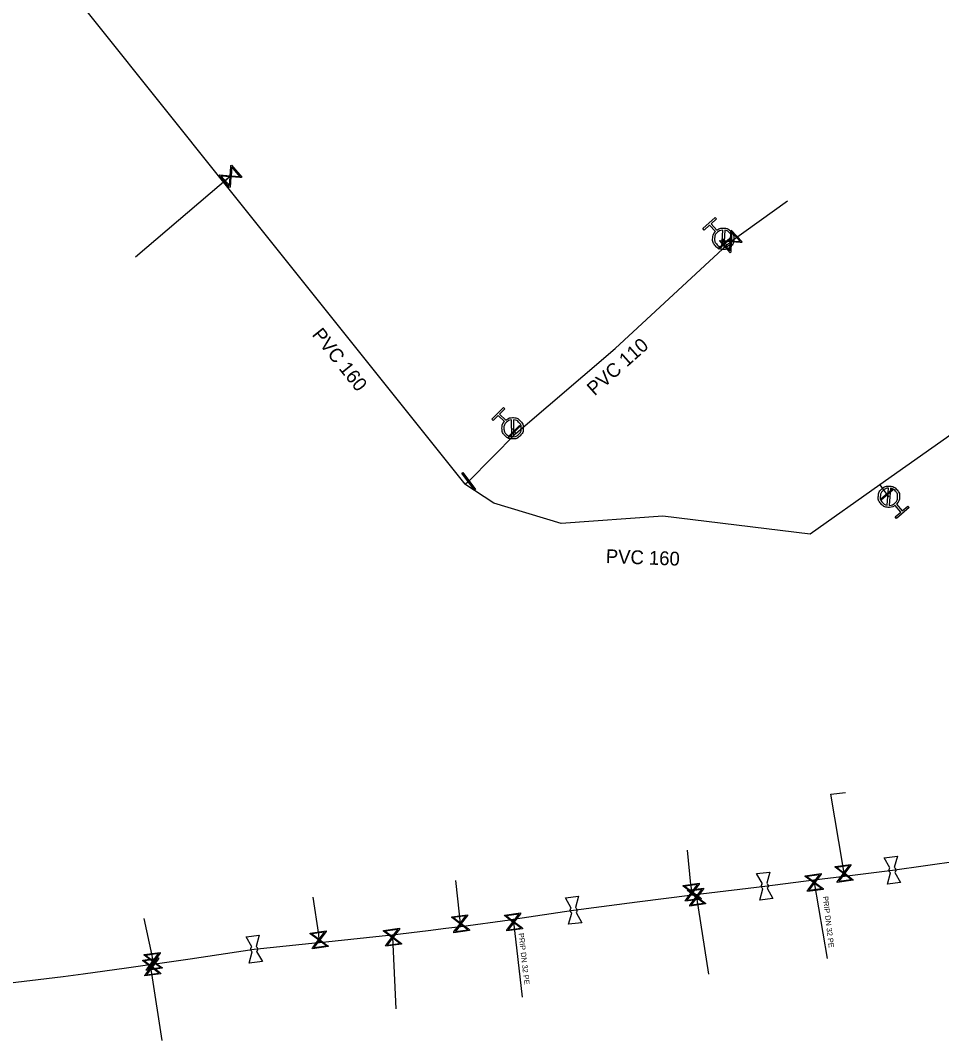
# Model space of a CAD drawing. Extents: x -643544 to -637295, y -1119190 to -1111715.
# Drawn here: x -641630.1 to -641543.4, y -1115118.5 to -1115022.6 of the extents above; entities that cross this region are included whole.
import ezdxf

# ---------------------------------------------------------------- set-up
doc = ezdxf.new("R2010")
doc.units = 0
for name, color, linetype in [('Default', 7, 'Continuous'), ('VP Hydrant', 7, 'Continuous'), ('VP Lomový bod', 7, 'Continuous'), ('VP Popis přípojky', 7, 'Continuous'), ('VP Přípojka', 7, 'Continuous'), ('VP Řad', 7, 'Continuous'), ('VP Řad - popis', 7, 'Continuous'), ('VP Šoupě', 7, 'Continuous')]:
    doc.layers.add(name, color=color, linetype=linetype)

msp = doc.modelspace()

# ---------------------------------------------------------------- linework, layer by layer
at = {"layer": 'Default'}
for points in [[(-641564.588, -1115042.294), (-641564.303, -1115042.074), (-641563.937, -1115042.092), (-641563.525, -1115042.112), (-641563.244, -1115042.42), (-641562.965, -1115042.725), (-641562.985, -1115043.139), (-641563.005, -1115043.552), (-641563.312, -1115043.832), (-641563.617, -1115044.11), (-641564.03, -1115044.091), (-641564.443, -1115044.073), (-641564.722, -1115043.767), (-641565.002, -1115043.46), (-641564.985, -1115043.047), (-641564.971, -1115042.68), (-641564.724, -1115042.418)], [(-641564.038, -1115042.279), (-641564.318, -1115042.294), (-641564.535, -1115042.491), (-641564.784, -1115042.719), (-641564.8, -1115043.054), (-641564.815, -1115043.39), (-641564.588, -1115043.639), (-641564.39, -1115043.856), (-641564.113, -1115043.896)], [(-641563.931, -1115043.905), (-641563.653, -1115043.887), (-641563.44, -1115043.692), (-641563.192, -1115043.466), (-641563.175, -1115043.13), (-641563.159, -1115042.794), (-641563.387, -1115042.544), (-641563.582, -1115042.331), (-641563.856, -1115042.288)], [(-641584.454, -1115060.154), (-641584.18, -1115059.919), (-641583.814, -1115059.918), (-641583.401, -1115059.918), (-641583.105, -1115060.21), (-641582.811, -1115060.502), (-641582.81, -1115060.915), (-641582.808, -1115061.329), (-641583.101, -1115061.624), (-641583.391, -1115061.917), (-641583.804, -1115061.92), (-641584.218, -1115061.923), (-641584.512, -1115061.632), (-641584.808, -1115061.339), (-641584.811, -1115060.926), (-641584.816, -1115060.559), (-641584.583, -1115060.284)], [(-641583.906, -1115060.111), (-641584.184, -1115060.14), (-641584.39, -1115060.348), (-641584.628, -1115060.588), (-641584.626, -1115060.924), (-641584.625, -1115061.26), (-641584.384, -1115061.497), (-641584.176, -1115061.703), (-641583.897, -1115061.729)], [(-641583.715, -1115061.729), (-641583.439, -1115061.697), (-641583.235, -1115061.491), (-641582.999, -1115061.252), (-641583, -1115060.916), (-641583.001, -1115060.58), (-641583.241, -1115060.342), (-641583.447, -1115060.139), (-641583.723, -1115060.11)], [(-641547.826, -1115068.179), (-641548.119, -1115068.389), (-641548.483, -1115068.358), (-641548.895, -1115068.323), (-641549.164, -1115068.006), (-641549.432, -1115067.69), (-641549.397, -1115067.278), (-641549.363, -1115066.866), (-641549.046, -1115066.597), (-641548.731, -1115066.33), (-641548.319, -1115066.363), (-641547.907, -1115066.396), (-641547.639, -1115066.712), (-641547.37, -1115067.029), (-641547.402, -1115067.441), (-641547.429, -1115067.807), (-641547.686, -1115068.06)], [(-641548.425, -1115066.546), (-641548.703, -1115066.554), (-641548.923, -1115066.741), (-641549.179, -1115066.958), (-641549.207, -1115067.293), (-641549.235, -1115067.629), (-641549.017, -1115067.886), (-641548.83, -1115068.107), (-641548.557, -1115068.159)], [(-641548.375, -1115068.174), (-641548.095, -1115068.17), (-641547.872, -1115067.98), (-641547.614, -1115067.761), (-641547.587, -1115067.427), (-641547.559, -1115067.092), (-641547.778, -1115066.835), (-641547.967, -1115066.611), (-641548.243, -1115066.561)], [(-641548.244, -1115102.739), (-641548.288, -1115102.71), (-641548.321, -1115102.666), (-641548.371, -1115102.598), (-641548.38, -1115102.517), (-641548.39, -1115102.436), (-641548.357, -1115102.356), (-641548.337, -1115102.307), (-641548.301, -1115102.268)], [(-641547.895, -1115102.219), (-641547.852, -1115102.249), (-641547.82, -1115102.292), (-641547.769, -1115102.362), (-641547.76, -1115102.443), (-641547.75, -1115102.524), (-641547.783, -1115102.602), (-641547.804, -1115102.652), (-641547.839, -1115102.691)], [(-641560.254, -1115104.229), (-641560.298, -1115104.2), (-641560.331, -1115104.156), (-641560.381, -1115104.088), (-641560.39, -1115104.007), (-641560.4, -1115103.926), (-641560.367, -1115103.846), (-641560.347, -1115103.797), (-641560.311, -1115103.758)], [(-641559.905, -1115103.709), (-641559.862, -1115103.739), (-641559.83, -1115103.782), (-641559.779, -1115103.852), (-641559.77, -1115103.933), (-641559.76, -1115104.014), (-641559.793, -1115104.092), (-641559.814, -1115104.142), (-641559.849, -1115104.181)], [(-641578.244, -1115106.509), (-641578.288, -1115106.48), (-641578.321, -1115106.436), (-641578.371, -1115106.368), (-641578.38, -1115106.287), (-641578.39, -1115106.206), (-641578.357, -1115106.126), (-641578.337, -1115106.077), (-641578.301, -1115106.038)], [(-641577.895, -1115105.989), (-641577.852, -1115106.019), (-641577.82, -1115106.062), (-641577.769, -1115106.132), (-641577.76, -1115106.213), (-641577.75, -1115106.294), (-641577.783, -1115106.372), (-641577.804, -1115106.422), (-641577.839, -1115106.461)], [(-641608.304, -1115110.169), (-641608.348, -1115110.14), (-641608.381, -1115110.096), (-641608.431, -1115110.028), (-641608.44, -1115109.947), (-641608.45, -1115109.866), (-641608.417, -1115109.786), (-641608.397, -1115109.737), (-641608.361, -1115109.698)], [(-641607.955, -1115109.649), (-641607.912, -1115109.679), (-641607.88, -1115109.722), (-641607.829, -1115109.792), (-641607.82, -1115109.873), (-641607.81, -1115109.954), (-641607.843, -1115110.032), (-641607.864, -1115110.082), (-641607.899, -1115110.121)]]:
    msp.add_open_spline(points, degree=3, dxfattribs=at)
at = {"layer": 'VP Hydrant'}
for points in [[(-641564.724, -1115042.418), (-641565.276, -1115041.812), (-641565.786, -1115042.276), (-641565.909, -1115042.141), (-641564.755, -1115041.088), (-641564.631, -1115041.223), (-641565.141, -1115041.688), (-641564.588, -1115042.294)], [(-641564.113, -1115043.896), (-641564.038, -1115042.279)], [(-641563.856, -1115042.288), (-641563.931, -1115043.905)], [(-641584.583, -1115060.284), (-641585.166, -1115059.707), (-641585.651, -1115060.197), (-641585.781, -1115060.068), (-641584.682, -1115058.958), (-641584.552, -1115059.087), (-641585.037, -1115059.577), (-641584.454, -1115060.154)], [(-641583.897, -1115061.729), (-641583.906, -1115060.111)], [(-641583.723, -1115060.11), (-641583.715, -1115061.729)], [(-641548.557, -1115068.159), (-641548.425, -1115066.546)], [(-641548.243, -1115066.561), (-641548.375, -1115068.174)], [(-641547.686, -1115068.06), (-641547.155, -1115068.686), (-641546.629, -1115068.24), (-641546.51, -1115068.38), (-641547.702, -1115069.391), (-641547.82, -1115069.251), (-641547.295, -1115068.805), (-641547.826, -1115068.179)]]:
    msp.add_lwpolyline(points, dxfattribs=at)
at = {"layer": 'VP Lomový bod'}
for points in [[(-641548.839, -1115101.313), (-641547.598, -1115101.165), (-641547.895, -1115102.219)], [(-641548.301, -1115102.268), (-641548.839, -1115101.313)], [(-641560.849, -1115102.803), (-641559.608, -1115102.655), (-641559.905, -1115103.709)], [(-641560.311, -1115103.758), (-641560.849, -1115102.803)], [(-641547.839, -1115102.691), (-641547.301, -1115103.647), (-641548.542, -1115103.795), (-641548.244, -1115102.739)], [(-641559.849, -1115104.181), (-641559.311, -1115105.137), (-641560.552, -1115105.285), (-641560.254, -1115104.229)], [(-641578.839, -1115105.083), (-641577.598, -1115104.935), (-641577.895, -1115105.989)], [(-641578.301, -1115106.038), (-641578.839, -1115105.083)], [(-641577.839, -1115106.461), (-641577.301, -1115107.417), (-641578.542, -1115107.565), (-641578.244, -1115106.509)], [(-641608.899, -1115108.743), (-641607.658, -1115108.595), (-641607.955, -1115109.649)], [(-641608.361, -1115109.698), (-641608.899, -1115108.743)], [(-641607.899, -1115110.121), (-641607.361, -1115111.077), (-641608.602, -1115111.225), (-641608.304, -1115110.169)]]:
    msp.add_lwpolyline(points, dxfattribs=at)
at = {"layer": 'VP Přípojka'}
for points in [[(-641611.027, -1115037.789), (-641610.356, -1115037.218), (-641619.309, -1115044.84)], [(-641563.28, -1115043.35), (-641557.956, -1115039.53)], [(-641563.633, -1115043.677), (-641563.875, -1115043.539), (-641563.984, -1115043.092)], [(-641583.81, -1115060.92), (-641583.67, -1115061.22), (-641583.499, -1115061.419)], [(-641549.27, -1115066.238), (-641548.59, -1115067.15), (-641548.4, -1115067.36)], [(-641552.59, -1115103.03), (-641552.62, -1115102.78), (-641552.73, -1115102), (-641553.858, -1115095.315), (-641552.493, -1115095.172)], [(-641566.88, -1115104.81), (-641566.91, -1115104.56), (-641567.04, -1115103.84), (-641567.358, -1115100.609)], [(-641588.67, -1115107.76), (-641588.7, -1115107.51), (-641588.82, -1115106.61), (-641589.157, -1115103.441)], [(-641555.47, -1115103.39), (-641555.43, -1115103.64), (-641554.219, -1115110.77)], [(-641566.53, -1115104.77), (-641566.5, -1115105.01), (-641565.378, -1115112.268)], [(-641601.98, -1115109.28), (-641602.01, -1115109.03), (-641602.05, -1115108.53), (-641602.577, -1115105.017)], [(-641617.449, -1115111.28), (-641617.63, -1115111.06), (-641617.74, -1115110.49), (-641618.469, -1115107.012)], [(-641583.75, -1115107.1), (-641583.72, -1115107.35), (-641582.925, -1115114.411)], [(-641595.14, -1115108.55), (-641595.11, -1115108.79), (-641594.802, -1115115.522)], [(-641617.939, -1115111.35), (-641617.92, -1115111.482), (-641617.778, -1115112.186), (-641616.827, -1115118.504)]]:
    msp.add_lwpolyline(points, dxfattribs=at)
at = {"layer": 'VP Řad'}
for points in [[(-641625.403, -1115012.58), (-641628.401, -1115015.093), (-641628.877, -1115015.461), (-641611.027, -1115037.789), (-641610.002, -1115039.07)], [(-641610.002, -1115039.07), (-641588.312, -1115066.18)], [(-641588.312, -1115066.18), (-641587.95, -1115065.91), (-641583.499, -1115061.419), (-641574.173, -1115053.416), (-641563.633, -1115043.677), (-641563.28, -1115043.35)], [(-641529.874, -1115062.009), (-641530.38, -1115062.2), (-641534.157, -1115055.805), (-641534.448, -1115056.028), (-641537.028, -1115057.619), (-641549.27, -1115066.238), (-641555.817, -1115070.868), (-641569.663, -1115069.171), (-641579.246, -1115069.878), (-641585.583, -1115067.967), (-641588.312, -1115066.18)], [(-641632.15, -1115113.19), (-641626.11, -1115112.49), (-641624.228, -1115112.231), (-641620.16, -1115111.67), (-641617.939, -1115111.35), (-641617.8, -1115111.33), (-641617.59, -1115111.3), (-641617.449, -1115111.28), (-641614.14, -1115110.81), (-641608.13, -1115109.91), (-641602.1, -1115109.29), (-641601.98, -1115109.28), (-641596.1, -1115108.66), (-641595.14, -1115108.55), (-641591.748, -1115108.141), (-641590.08, -1115107.94), (-641588.67, -1115107.76), (-641584.06, -1115107.15), (-641583.75, -1115107.1), (-641578.07, -1115106.25), (-641572.09, -1115105.47), (-641566.88, -1115104.81), (-641566.53, -1115104.77), (-641566.1, -1115104.71), (-641560.08, -1115103.97), (-641555.47, -1115103.39), (-641552.59, -1115103.03), (-641548.07, -1115102.48), (-641541.85, -1115101.61)]]:
    msp.add_lwpolyline(points, dxfattribs=at)
at = {"layer": 'VP Šoupě'}
for points in [[(-641610.275, -1115036.16), (-641609.299, -1115037.299), (-641609.349, -1115037.342), (-641609.477, -1115037.328), (-641610.314, -1115037.265), (-641610.388, -1115038.233), (-641610.438, -1115038.275), (-641611.414, -1115037.137), (-641611.364, -1115037.094), (-641610.395, -1115037.17), (-641610.332, -1115036.333), (-641610.325, -1115036.203), (-641610.275, -1115036.16)], [(-641610.244, -1115036.341), (-641610.307, -1115037.177), (-641609.473, -1115037.24), (-641610.244, -1115036.341)], [(-641610.466, -1115038.099), (-641610.402, -1115037.258), (-641611.241, -1115037.195), (-641610.466, -1115038.099)], [(-641563.231, -1115042.29), (-641562.22, -1115043.399), (-641562.269, -1115043.443), (-641562.397, -1115043.433), (-641563.236, -1115043.395), (-641563.28, -1115044.365), (-641563.328, -1115044.409), (-641564.339, -1115043.301), (-641564.29, -1115043.257), (-641563.32, -1115043.303), (-641563.282, -1115042.464), (-641563.279, -1115042.335), (-641563.231, -1115042.29)], [(-641563.194, -1115042.47), (-641563.232, -1115043.308), (-641562.396, -1115043.345), (-641563.194, -1115042.47)], [(-641563.281, -1115043.078), (-641564.407, -1115044.07), (-641564.469, -1115043.999), (-641563.343, -1115043.008), (-641563.281, -1115043.078)], [(-641563.362, -1115044.234), (-641563.324, -1115043.391), (-641564.164, -1115043.354), (-641563.362, -1115044.234)], [(-641583.109, -1115060.72), (-641584.164, -1115061.786), (-641584.23, -1115061.72), (-641583.175, -1115060.654), (-641583.109, -1115060.72)], [(-641588.498, -1115065.071), (-641587.302, -1115066.674), (-641587.403, -1115066.749), (-641588.598, -1115065.146), (-641588.498, -1115065.071)], [(-641547.988, -1115066.7), (-641549.132, -1115067.671), (-641549.192, -1115067.599), (-641548.049, -1115066.629), (-641547.988, -1115066.7)], [(-641551.774, -1115103.42), (-641553.26, -1115103.626), (-641553.269, -1115103.56), (-641553.188, -1115103.46), (-641552.682, -1115102.79), (-641553.457, -1115102.205), (-641553.466, -1115102.14), (-641551.98, -1115101.934), (-641551.971, -1115102), (-641552.559, -1115102.773), (-641551.888, -1115103.279), (-641551.783, -1115103.355), (-641551.774, -1115103.42)], [(-641554.584, -1115104.28), (-641556.07, -1115104.486), (-641556.079, -1115104.42), (-641555.998, -1115104.32), (-641555.492, -1115103.65), (-641556.267, -1115103.065), (-641556.276, -1115103), (-641554.79, -1115102.794), (-641554.781, -1115102.86), (-641555.369, -1115103.633), (-641554.698, -1115104.139), (-641554.593, -1115104.215), (-641554.584, -1115104.28)], [(-641556.112, -1115103.072), (-641555.439, -1115103.58), (-641554.932, -1115102.909), (-641556.112, -1115103.072)], [(-641553.302, -1115102.212), (-641552.629, -1115102.72), (-641552.122, -1115102.049), (-641553.302, -1115102.212)], [(-641551.943, -1115103.349), (-641552.612, -1115102.843), (-641553.116, -1115103.511), (-641551.943, -1115103.349)], [(-641566.064, -1115105.2), (-641567.55, -1115105.406), (-641567.559, -1115105.34), (-641567.478, -1115105.24), (-641566.972, -1115104.57), (-641567.747, -1115103.985), (-641567.756, -1115103.92), (-641566.27, -1115103.714), (-641566.261, -1115103.78), (-641566.849, -1115104.553), (-641566.178, -1115105.059), (-641566.073, -1115105.135), (-641566.064, -1115105.2)], [(-641567.592, -1115103.992), (-641566.919, -1115104.5), (-641566.412, -1115103.829), (-641567.592, -1115103.992)], [(-641554.753, -1115104.209), (-641555.422, -1115103.703), (-641555.926, -1115104.371), (-641554.753, -1115104.209)], [(-641566.233, -1115105.129), (-641566.902, -1115104.623), (-641567.406, -1115105.291), (-641566.233, -1115105.129)], [(-641565.654, -1115105.65), (-641567.14, -1115105.856), (-641567.149, -1115105.79), (-641567.068, -1115105.69), (-641566.562, -1115105.02), (-641567.337, -1115104.435), (-641567.346, -1115104.37), (-641565.86, -1115104.164), (-641565.851, -1115104.23), (-641566.439, -1115105.003), (-641565.768, -1115105.509), (-641565.663, -1115105.585), (-641565.654, -1115105.65)], [(-641567.182, -1115104.442), (-641566.509, -1115104.95), (-641566.002, -1115104.279), (-641567.182, -1115104.442)], [(-641565.823, -1115105.579), (-641566.492, -1115105.073), (-641566.996, -1115105.741), (-641565.823, -1115105.579)], [(-641587.854, -1115108.15), (-641589.34, -1115108.356), (-641589.349, -1115108.29), (-641589.268, -1115108.19), (-641588.762, -1115107.52), (-641589.537, -1115106.935), (-641589.546, -1115106.87), (-641588.06, -1115106.664), (-641588.051, -1115106.73), (-641588.639, -1115107.503), (-641587.968, -1115108.009), (-641587.863, -1115108.085), (-641587.854, -1115108.15)], [(-641582.874, -1115107.99), (-641584.36, -1115108.196), (-641584.369, -1115108.13), (-641584.288, -1115108.03), (-641583.782, -1115107.36), (-641584.557, -1115106.775), (-641584.566, -1115106.71), (-641583.08, -1115106.504), (-641583.071, -1115106.57), (-641583.659, -1115107.343), (-641582.988, -1115107.849), (-641582.883, -1115107.925), (-641582.874, -1115107.99)], [(-641584.402, -1115106.782), (-641583.729, -1115107.29), (-641583.222, -1115106.619), (-641584.402, -1115106.782)], [(-641589.382, -1115106.942), (-641588.709, -1115107.45), (-641588.202, -1115106.779), (-641589.382, -1115106.942)], [(-641588.023, -1115108.079), (-641588.692, -1115107.573), (-641589.196, -1115108.241), (-641588.023, -1115108.079)], [(-641583.043, -1115107.919), (-641583.712, -1115107.413), (-641584.216, -1115108.081), (-641583.043, -1115107.919)], [(-641601.164, -1115109.67), (-641602.65, -1115109.876), (-641602.659, -1115109.81), (-641602.578, -1115109.71), (-641602.072, -1115109.04), (-641602.847, -1115108.455), (-641602.856, -1115108.39), (-641601.37, -1115108.184), (-641601.361, -1115108.25), (-641601.949, -1115109.023), (-641601.278, -1115109.529), (-641601.173, -1115109.605), (-641601.164, -1115109.67)], [(-641602.692, -1115108.462), (-641602.019, -1115108.97), (-641601.512, -1115108.299), (-641602.692, -1115108.462)], [(-641594.264, -1115109.43), (-641595.75, -1115109.636), (-641595.759, -1115109.57), (-641595.678, -1115109.47), (-641595.172, -1115108.8), (-641595.947, -1115108.215), (-641595.956, -1115108.15), (-641594.47, -1115107.944), (-641594.461, -1115108.01), (-641595.049, -1115108.783), (-641594.378, -1115109.289), (-641594.273, -1115109.365), (-641594.264, -1115109.43)], [(-641595.792, -1115108.222), (-641595.119, -1115108.73), (-641594.612, -1115108.059), (-641595.792, -1115108.222)], [(-641601.333, -1115109.599), (-641602.002, -1115109.093), (-641602.506, -1115109.761), (-641601.333, -1115109.599)], [(-641594.433, -1115109.359), (-641595.102, -1115108.853), (-641595.606, -1115109.521), (-641594.433, -1115109.359)], [(-641616.784, -1115111.7), (-641618.27, -1115111.906), (-641618.279, -1115111.84), (-641618.198, -1115111.74), (-641617.692, -1115111.07), (-641618.467, -1115110.485), (-641618.476, -1115110.42), (-641616.99, -1115110.214), (-641616.981, -1115110.28), (-641617.569, -1115111.053), (-641616.898, -1115111.559), (-641616.793, -1115111.635), (-641616.784, -1115111.7)], [(-641618.312, -1115110.492), (-641617.639, -1115111), (-641617.132, -1115110.329), (-641618.312, -1115110.492)], [(-641616.921, -1115112.221), (-641618.407, -1115112.427), (-641618.416, -1115112.361), (-641618.335, -1115112.261), (-641617.829, -1115111.591), (-641618.604, -1115111.006), (-641618.613, -1115110.941), (-641617.127, -1115110.735), (-641617.118, -1115110.801), (-641617.706, -1115111.574), (-641617.035, -1115112.08), (-641616.93, -1115112.156), (-641616.921, -1115112.221)], [(-641618.449, -1115111.013), (-641617.776, -1115111.521), (-641617.269, -1115110.85), (-641618.449, -1115111.013)], [(-641616.953, -1115111.629), (-641617.622, -1115111.123), (-641618.126, -1115111.791), (-641616.953, -1115111.629)], [(-641617.09, -1115112.15), (-641617.759, -1115111.644), (-641618.263, -1115112.312), (-641617.09, -1115112.15)]]:
    msp.add_lwpolyline(points, dxfattribs=at)

# ---------------------------------------------------------------- texts
at = {"layer": 'VP Popis přípojky'}
for rotation, p in [(276.7334, (-641554.624, -1115104.957)), (276.41054, (-641583.253, -1115108.419))]:
    msp.add_text('PRIP DN 32 PE', height=0.5, rotation=rotation, dxfattribs=at).set_placement(p)
at = {"layer": 'VP Řad - popis'}
for s, rotation, p in [('PVC 160', 308.65277, (-641602.755, -1115052.138)), ('PVC 110', 41.7594, (-641576.103, -1115057.92)), ('PVC 160', 357.94501, (-641575.058, -1115073.594))]:
    msp.add_text(s, height=1.3, rotation=rotation, dxfattribs=at).set_placement(p)

doc.saveas('drawing.dxf')
